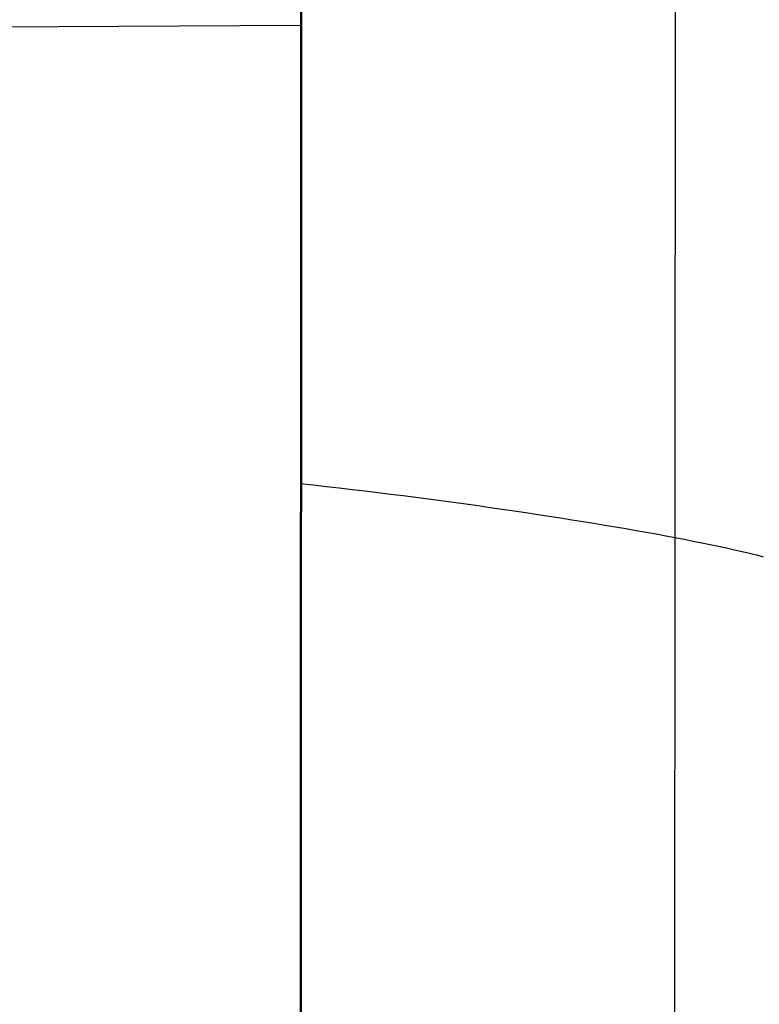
# Model space of a CAD drawing. Extents: x -383 to 1849, y -1185 to -529.
# Tile 342 of 656: x 186 to 213, y -1016 to -979. Entities that reach past the tile are written whole.
import ezdxf

# ---------------------------------------------------------------- set-up
doc = ezdxf.new("R2010")
doc.units = 0
doc.layers.add('PREDEFINITO', color=7, linetype='CONTINUOUS')

msp = doc.modelspace()

# ---------------------------------------------------------------- linework, layer by layer
at = {"layer": 'PREDEFINITO'}
for p, q in [((210.245, -1052.478, 433.54), (210.355, -882.798, 433.986)), ((196.354, -885.127, 440.943), (196.315, -1074.588, 439.396)), ((196.349, -1077.166, 439.35), (196.404, -902.085, 441.063)), ((196.338, -979.163, 440.705), (139.332, -979.481, 447.646)), ((196.334, -996.197, 440.515), (196.815, -996.251, 440.443)), ((196.815, -996.251, 440.443), (197.295, -996.306, 440.362)), ((197.295, -996.306, 440.362), (197.775, -996.362, 440.271)), ((197.775, -996.362, 440.271), (198.254, -996.419, 440.171)), ((198.254, -996.419, 440.171), (198.732, -996.476, 440.061)), ((198.732, -996.476, 440.061), (199.209, -996.534, 439.942)), ((199.209, -996.534, 439.942), (199.684, -996.593, 439.813)), ((199.684, -996.593, 439.813), (200.158, -996.653, 439.675)), ((200.158, -996.653, 439.675), (200.629, -996.714, 439.527)), ((200.629, -996.714, 439.527), (201.098, -996.775, 439.37)), ((201.098, -996.775, 439.37), (201.564, -996.836, 439.204)), ((201.564, -996.836, 439.204), (202.027, -996.899, 439.029)), ((202.027, -996.899, 439.029), (202.487, -996.962, 438.844)), ((202.487, -996.962, 438.844), (202.944, -997.025, 438.651)), ((202.944, -997.025, 438.651), (203.396, -997.089, 438.448)), ((203.396, -997.089, 438.448), (203.845, -997.153, 438.237)), ((203.845, -997.153, 438.237), (204.29, -997.218, 438.016)), ((204.29, -997.218, 438.016), (204.729, -997.283, 437.788)), ((204.729, -997.283, 437.788), (205.165, -997.348, 437.55)), ((205.165, -997.348, 437.55), (205.595, -997.414, 437.305)), ((205.595, -997.414, 437.305), (206.019, -997.48, 437.051)), ((206.019, -997.48, 437.051), (206.439, -997.546, 436.789)), ((206.439, -997.546, 436.789), (206.852, -997.612, 436.52)), ((206.852, -997.612, 436.52), (207.26, -997.679, 436.242)), ((207.26, -997.679, 436.242), (207.662, -997.745, 435.958)), ((207.662, -997.745, 435.958), (208.057, -997.812, 435.666)), ((208.057, -997.812, 435.666), (208.446, -997.879, 435.367)), ((208.446, -997.879, 435.367), (208.828, -997.945, 435.061)), ((208.828, -997.945, 435.061), (209.203, -998.012, 434.748)), ((209.203, -998.012, 434.748), (209.571, -998.079, 434.429)), ((209.571, -998.079, 434.429), (209.932, -998.145, 434.104)), ((209.932, -998.145, 434.104), (210.286, -998.211, 433.773)), ((210.286, -998.211, 433.773), (210.622, -998.276, 433.444)), ((210.622, -998.276, 433.444), (210.952, -998.34, 433.105)), ((210.952, -998.34, 433.105), (211.275, -998.405, 432.758)), ((211.275, -998.405, 432.758), (211.59, -998.47, 432.4)), ((211.59, -998.47, 432.4), (211.898, -998.535, 432.034)), ((211.898, -998.535, 432.034), (212.198, -998.6, 431.66)), ((212.198, -998.6, 431.66), (212.489, -998.665, 431.277)), ((212.489, -998.665, 431.277), (212.772, -998.73, 430.885)), ((212.772, -998.73, 430.885), (213.045, -998.795, 430.486)), ((213.045, -998.795, 430.486), (213.309, -998.86, 430.079)), ((213.309, -998.86, 430.079), (213.564, -998.924, 429.665))]:
    msp.add_line(p, q, dxfattribs=at)

doc.saveas('drawing.dxf')
